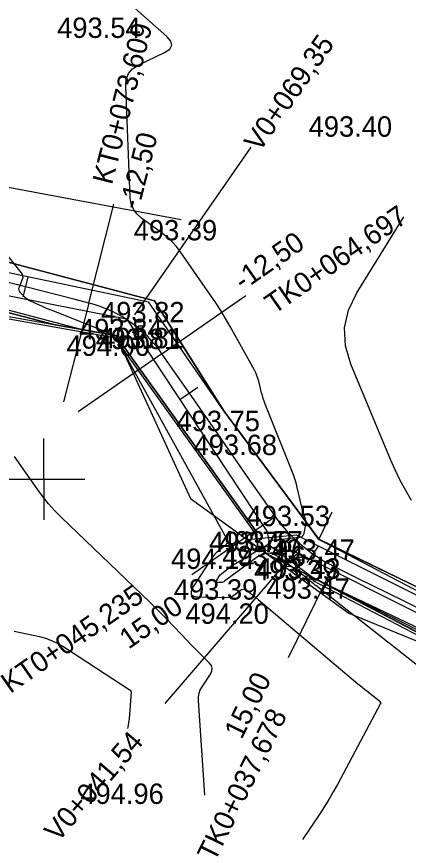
# Model space of a CAD drawing. Extents: x -636600 to -628587, y -1090963 to -1085869.
# Drawn here: x -629098.4 to -629060, y -1089333.5 to -1089252.1 of the extents above; entities that cross this region are included whole.
import ezdxf

# ---------------------------------------------------------------- set-up
doc = ezdxf.new("R2010")
doc.units = 0
for name, color, linetype in [('01_OBVOD PÚ', 7, 'Continuous'), ('01_PARCELY_NÁVRH_PC', 7, 'Continuous'), ('07_OCH_P A POPISY TI', 7, 'Continuous'), ('07_VODOVOD', 7, 'Continuous'), ('20', 7, 'Continuous'), ('23', 7, 'Continuous'), ('40', 7, 'Continuous'), ('52', 7, 'Continuous'), ('Ex_Major Contours', 7, 'Continuous'), ('Ex_Minor Contours', 7, 'Continuous'), ('HEKTOMETRY20', 7, 'Continuous'), ('HL_BODY', 7, 'Continuous'), ('koty_vše', 7, 'Continuous'), ('POLOMERY', 7, 'Continuous'), ('situace_osa', 7, 'Continuous'), ('situace_těleso', 7, 'Continuous'), ('situace_vozovka', 7, 'Continuous'), ('síť křížků', 7, 'Continuous'), ('VRCHOLY', 7, 'Continuous')]:
    doc.layers.add(name, color=color, linetype=linetype)

msp = doc.modelspace()

# ---------------------------------------------------------------- linework, layer by layer
at = {"layer": '01_OBVOD PÚ'}
msp.add_lwpolyline([(-629124.585, -1089274.487), (-629094.585, -1089282.287), (-629088.655, -1089283.337), (-629081.325, -1089299.317), (-629065.815, -1089310.587), (-629050.975, -1089316.657), (-629043.565, -1089320.077), (-629036.175, -1089329.257), (-629032.795, -1089328.017), (-629033.785, -1089320.707), (-629036.745, -1089319.347), (-629040.785, -1089317.497), (-629049.325, -1089312.807), (-629068.755, -1089303.327), (-629078.055, -1089290.717), (-629082.265, -1089284.067), (-629084.875, -1089279.947), (-629123.615, -1089269.707)], dxfattribs=at)
at = {"layer": '01_PARCELY_NÁVRH_PC'}
msp.add_lwpolyline([(-629124.585, -1089274.487), (-629123.615, -1089269.707), (-629084.875, -1089279.947), (-629078.055, -1089290.717), (-629068.755, -1089303.327), (-629049.325, -1089312.807), (-629040.785, -1089317.497), (-629036.745, -1089319.347), (-629033.785, -1089320.707), (-629032.795, -1089328.017), (-629034.275, -1089326.197), (-629035.865, -1089324.837), (-629038.385, -1089323.007), (-629043.565, -1089320.077), (-629050.975, -1089316.657), (-629073.783, -1089304.798), (-629074.736, -1089304.106), (-629074.865, -1089302.587), (-629088.655, -1089283.337), (-629094.585, -1089282.287)], close=True, dxfattribs=at)
at = {"layer": '07_OCH_P A POPISY TI'}
msp.add_line((-629075.743, -1089303.371), (-629072.074, -1089306.035), dxfattribs=at)
for points in [[(-629034.127, -1089322.051), (-629042.702, -1089317.087), (-629070.938, -1089302.913), (-629075.743, -1089303.371)], [(-629034.987, -1089325.019), (-629044.128, -1089319.728), (-629071.513, -1089305.982), (-629072.074, -1089306.035)]]:
    msp.add_lwpolyline(points, dxfattribs=at)
at = {"layer": '07_VODOVOD'}
msp.add_lwpolyline([(-629073.913, -1089304.703), (-629071.225, -1089304.447), (-629043.415, -1089318.407), (-629033.304, -1089324.26)], dxfattribs=at)
at = {"layer": '20'}
for q in [(-629067.443, -1089300.64), (-629043.115, -1089315.807)]:
    msp.add_line((-629068.755, -1089303.337), q, dxfattribs=at)
at = {"layer": '23'}
for p, q in [((-629082.235, -1089272.007), (-629117.725, -1089265.327)), ((-629125.065, -1089276.927), (-629088.655, -1089283.337)), ((-629124.886, -1089277.182), (-629088.782, -1089283.538)), ((-629088.782, -1089283.538), (-629075.044, -1089302.716)), ((-629088.655, -1089283.337), (-629074.865, -1089302.587)), ((-629074.865, -1089302.587), (-629075.044, -1089302.716)), ((-629075.044, -1089302.716), (-629074.635, -1089304.557)), ((-629074.705, -1089304.237), (-629073.515, -1089303.977)), ((-629073.445, -1089304.297), (-629073.515, -1089303.977)), ((-629074.635, -1089304.557), (-629073.445, -1089304.297)), ((-629069.245, -1089307.157), (-629069.357, -1089307.37)), ((-629069.245, -1089307.157), (-629045.225, -1089319.727)), ((-629069.357, -1089307.37), (-629045.337, -1089319.94))]:
    msp.add_line(p, q, dxfattribs=at)
at = {"layer": '40'}
for p, q in [((-629126.915, -1089271.327), (-629085.445, -1089280.047)), ((-629127.125, -1089273.937), (-629087.595, -1089281.707)), ((-629078.055, -1089290.717), (-629085.445, -1089280.047)), ((-629087.595, -1089281.707), (-629073.865, -1089302.527)), ((-629076.325, -1089293.067), (-629078.055, -1089290.717)), ((-629071.185, -1089300.037), (-629076.325, -1089293.067)), ((-629068.755, -1089303.337), (-629071.185, -1089300.037)), ((-629073.865, -1089302.527), (-629073.515, -1089303.977)), ((-629073.515, -1089303.977), (-629069.245, -1089307.157)), ((-629043.415, -1089316.637), (-629068.755, -1089303.337)), ((-629069.245, -1089307.157), (-629044.005, -1089319.177))]:
    msp.add_line(p, q, dxfattribs=at)
at = {"layer": '52'}
for p, q in [((-629086.455, -1089282.667), (-629085.955, -1089282.667)), ((-629070.705, -1089305.357), (-629070.205, -1089305.357))]:
    msp.add_line(p, q, dxfattribs=at)
for points in [[(-629086.455, -1089282.917), (-629085.955, -1089282.917), (-629085.955, -1089282.417), (-629086.455, -1089282.417)], [(-629070.705, -1089305.607), (-629070.205, -1089305.607), (-629070.205, -1089305.107), (-629070.705, -1089305.107)]]:
    msp.add_lwpolyline(points, close=True, dxfattribs=at)
at = {"layer": 'Ex_Major Contours'}
msp.add_lwpolyline([(-629098.603, -1089312.346), (-629096.139, -1089312.874), (-629095.534, -1089313.033), (-629094.95, -1089313.244), (-629094.389, -1089313.508), (-629093.849, -1089313.824), (-629087.336, -1089318.047), (-629087.313, -1089318.063), (-629087.291, -1089318.082), (-629087.271, -1089318.102), (-629087.253, -1089318.124), (-629087.182, -1089318.215), (-629087.167, -1089318.238), (-629087.156, -1089318.263), (-629087.151, -1089318.29), (-629087.151, -1089318.318), (-629087.349, -1089320.893), (-629087.395, -1089321.329), (-629087.467, -1089321.761), (-629087.498, -1089321.895)], dxfattribs=at)
at = {"layer": 'Ex_Minor Contours'}
for points in [[(-629054.475, -1089319.323), (-629069.058, -1089307.868), (-629069.111, -1089307.826), (-629069.164, -1089307.783), (-629069.216, -1089307.74), (-629069.268, -1089307.697), (-629069.475, -1089307.522), (-629069.527, -1089307.478), (-629069.58, -1089307.436), (-629069.633, -1089307.394), (-629069.686, -1089307.352), (-629072.677, -1089305.071), (-629073.194, -1089304.775), (-629073.713, -1089304.674), (-629074.233, -1089304.767), (-629074.754, -1089305.056), (-629077.992, -1089307.451), (-629078.071, -1089307.5), (-629078.153, -1089307.534), (-629078.241, -1089307.554), (-629078.333, -1089307.559), (-629078.711, -1089307.551), (-629078.787, -1089307.539), (-629078.827, -1089307.508), (-629078.83, -1089307.458), (-629078.797, -1089307.388), (-629078.545, -1089307), (-629078.483, -1089306.911), (-629078.414, -1089306.829), (-629078.339, -1089306.752), (-629078.258, -1089306.68), (-629077.644, -1089306.179), (-629077.511, -1089306.075), (-629077.375, -1089305.977), (-629077.236, -1089305.884), (-629077.092, -1089305.796), (-629073.718, -1089303.819), (-629073.712, -1089303.815), (-629073.705, -1089303.812), (-629073.691, -1089303.807), (-629073.688, -1089303.805), (-629073.686, -1089303.803), (-629073.684, -1089303.8), (-629073.683, -1089303.796), (-629073.653, -1089303.539), (-629073.643, -1089303.499), (-629073.623, -1089303.47), (-629073.593, -1089303.45), (-629073.554, -1089303.441), (-629070.647, -1089303.132), (-629070.485, -1089303.094), (-629070.358, -1089303.016), (-629070.266, -1089302.899), (-629070.209, -1089302.743), (-629070.05, -1089302.039), (-629070.022, -1089301.864), (-629070.017, -1089301.689), (-629070.035, -1089301.515), (-629070.076, -1089301.343), (-629070.323, -1089300.54), (-629070.38, -1089300.348), (-629070.433, -1089300.155), (-629070.482, -1089299.961), (-629070.527, -1089299.767), (-629070.867, -1089298.239), (-629070.945, -1089297.921), (-629071.034, -1089297.607), (-629071.137, -1089297.297), (-629071.252, -1089296.991), (-629074.008, -1089290.066), (-629074.112, -1089289.793), (-629074.205, -1089289.517), (-629074.289, -1089289.237), (-629074.363, -1089288.955), (-629074.641, -1089287.82), (-629074.72, -1089287.54), (-629074.816, -1089287.267), (-629074.931, -1089287.001), (-629075.064, -1089286.742), (-629077.444, -1089282.463), (-629077.897, -1089281.671), (-629078.37, -1089280.891), (-629078.862, -1089280.122), (-629079.374, -1089279.366), (-629082.331, -1089275.109), (-629082.713, -1089274.605), (-629083.133, -1089274.139), (-629083.591, -1089273.709), (-629084.087, -1089273.317), (-629086.147, -1089271.824), (-629086.601, -1089271.418), (-629086.933, -1089270.946), (-629087.142, -1089270.409), (-629087.23, -1089269.806), (-629087.683, -1089258.873), (-629087.628, -1089258.208), (-629087.405, -1089257.644), (-629087.012, -1089257.181), (-629086.451, -1089256.82), (-629083.868, -1089255.576), (-629083.37, -1089255.245), (-629083.168, -1089254.873), (-629083.262, -1089254.46), (-629083.652, -1089254.007), (-629087.648, -1089250.488)], [(-629059.665, -1089299.517), (-629060.245, -1089298.542), (-629060.784, -1089297.546), (-629061.281, -1089296.529), (-629061.737, -1089295.49), (-629065.612, -1089286.147), (-629066.143, -1089284.343), (-629066.225, -1089282.576), (-629065.859, -1089280.845), (-629065.043, -1089279.151), (-629060.417, -1089271.699)], [(-629100.61, -1089273.884), (-629097.924, -1089277.178), (-629097.827, -1089277.33), (-629097.779, -1089277.489), (-629097.778, -1089277.655), (-629097.826, -1089277.829), (-629098.136, -1089278.592), (-629098.175, -1089278.738), (-629098.17, -1089278.874), (-629098.12, -1089279.001), (-629098.025, -1089279.118), (-629097.559, -1089279.569), (-629097.438, -1089279.676), (-629097.31, -1089279.772), (-629097.174, -1089279.856), (-629097.031, -1089279.929), (-629096.235, -1089280.292)], [(-629096.235, -1089280.292), (-629095.792, -1089280.494), (-629095.536, -1089280.609), (-629095.279, -1089280.72), (-629095.019, -1089280.828), (-629094.759, -1089280.933), (-629088.855, -1089283.259), (-629088.763, -1089283.306), (-629088.686, -1089283.368), (-629088.624, -1089283.445), (-629088.577, -1089283.538), (-629088.346, -1089284.132), (-629088.345, -1089284.135), (-629088.345, -1089284.136), (-629088.346, -1089284.136), (-629088.349, -1089284.134), (-629088.359, -1089284.125), (-629088.362, -1089284.124), (-629088.363, -1089284.123), (-629088.363, -1089284.124), (-629088.361, -1089284.127), (-629077.811, -1089303.265), (-629077.738, -1089303.456), (-629077.735, -1089303.633), (-629077.804, -1089303.797), (-629077.944, -1089303.946), (-629078.644, -1089304.518), (-629078.813, -1089304.666), (-629078.968, -1089304.827), (-629079.111, -1089304.999), (-629079.24, -1089305.183), (-629081.093, -1089308.04), (-629081.282, -1089308.435), (-629081.263, -1089308.721), (-629081.037, -1089308.897), (-629080.605, -1089308.963), (-629077.78, -1089309.027), (-629077.59, -1089309.016), (-629077.41, -1089308.975), (-629077.24, -1089308.905), (-629077.079, -1089308.804), (-629076.437, -1089308.329), (-629076.29, -1089308.248), (-629076.143, -1089308.222), (-629075.997, -1089308.25), (-629075.852, -1089308.334), (-629075.27, -1089308.777), (-629075.125, -1089308.889), (-629074.982, -1089309.003), (-629074.84, -1089309.118), (-629074.7, -1089309.235), (-629064.93, -1089317.493), (-629064.717, -1089317.672), (-629064.502, -1089317.849), (-629064.286, -1089318.023), (-629064.068, -1089318.196), (-629062.792, -1089319.198), (-629062.775, -1089319.214), (-629062.759, -1089319.232), (-629062.746, -1089319.251), (-629062.736, -1089319.273), (-629062.699, -1089319.362), (-629062.692, -1089319.384), (-629062.691, -1089319.406), (-629062.694, -1089319.428), (-629062.703, -1089319.449), (-629066.938, -1089327.371), (-629067.344, -1089328.11), (-629067.768, -1089328.838), (-629068.21, -1089329.555), (-629068.669, -1089330.261), (-629070.356, -1089332.786)], [(-629079.919, -1089328.413), (-629080.552, -1089319.14), (-629080.548, -1089318.781), (-629080.487, -1089318.437), (-629080.369, -1089318.109), (-629080.194, -1089317.795), (-629079.377, -1089316.572), (-629079.231, -1089316.273), (-629079.201, -1089315.985), (-629079.288, -1089315.708), (-629079.491, -1089315.444), (-629080.57, -1089314.376), (-629080.836, -1089314.111), (-629081.099, -1089313.843), (-629081.361, -1089313.574), (-629081.621, -1089313.304), (-629083.616, -1089311.211), (-629084.037, -1089310.774), (-629084.463, -1089310.342), (-629084.893, -1089309.914), (-629085.328, -1089309.491), (-629093.973, -1089301.175), (-629094.62, -1089300.522), (-629095.233, -1089299.84), (-629095.811, -1089299.129), (-629096.356, -1089298.388), (-629098.59, -1089295.193)]]:
    msp.add_lwpolyline(points, dxfattribs=at)
at = {"layer": 'HEKTOMETRY20'}
for points in [[(-629097.74, -1089279.544), (-629097.245, -1089277.606)], [(-629082.266, -1089289.55), (-629080.625, -1089288.408)], [(-629069.912, -1089305.607), (-629068.76, -1089303.972)]]:
    msp.add_lwpolyline(points, dxfattribs=at)
at = {"layer": 'HL_BODY'}
for points in [[(-629091.299, -1089280.154), (-629093.77, -1089289.844)], [(-629084.13, -1089285.124), (-629092.336, -1089290.838)], [(-629073.009, -1089301.096), (-629081.215, -1089306.81)], [(-629067.342, -1089305.974), (-629071.771, -1089314.94)]]:
    msp.add_lwpolyline(points, dxfattribs=at)
at = {"layer": 'POLOMERY'}
for points in [[(-629091.299, -1089280.154), (-629088.829, -1089270.464)], [(-629084.13, -1089285.124), (-629075.923, -1089279.41)], [(-629073.009, -1089301.096), (-629081.215, -1089306.81)], [(-629067.342, -1089305.974), (-629071.771, -1089314.94)]]:
    msp.add_lwpolyline(points, dxfattribs=at)
at = {"layer": 'situace_osa'}
msp.add_lwpolyline([(-629055.975, -1089311.589), (-629060.458, -1089309.375), (-629064.941, -1089307.16), (-629067.342, -1089305.974), (-629067.662, -1089305.811), (-629067.979, -1089305.64), (-629068.292, -1089305.462), (-629068.6, -1089305.276), (-629068.903, -1089305.083), (-629069.202, -1089304.882), (-629069.336, -1089304.789), (-629069.496, -1089304.675), (-629069.785, -1089304.46), (-629070.069, -1089304.239), (-629070.347, -1089304.011), (-629070.62, -1089303.776), (-629070.887, -1089303.535), (-629071.148, -1089303.287), (-629071.403, -1089303.033), (-629071.652, -1089302.774), (-629071.895, -1089302.508), (-629072.131, -1089302.236), (-629072.36, -1089301.959), (-629072.583, -1089301.677), (-629072.799, -1089301.389), (-629072.873, -1089301.288), (-629073.009, -1089301.096), (-629075.731, -1089297.186), (-629078.588, -1089293.082), (-629081.445, -1089288.979), (-629084.13, -1089285.124), (-629084.305, -1089284.878), (-629084.315, -1089284.865), (-629084.506, -1089284.611), (-629084.704, -1089284.362), (-629084.909, -1089284.118), (-629085.119, -1089283.879), (-629085.336, -1089283.646), (-629085.558, -1089283.418), (-629085.786, -1089283.197), (-629086.02, -1089282.981), (-629086.259, -1089282.77), (-629086.504, -1089282.567), (-629086.753, -1089282.369), (-629087.008, -1089282.178), (-629087.267, -1089281.993), (-629087.531, -1089281.815), (-629087.799, -1089281.644), (-629087.979, -1089281.535), (-629088.072, -1089281.48), (-629088.348, -1089281.322), (-629088.629, -1089281.172), (-629088.913, -1089281.029), (-629089.201, -1089280.894), (-629089.492, -1089280.765), (-629089.787, -1089280.644), (-629090.084, -1089280.531), (-629090.384, -1089280.425), (-629090.687, -1089280.327), (-629090.992, -1089280.237), (-629091.299, -1089280.154), (-629092.648, -1089279.81), (-629097.492, -1089278.575), (-629102.337, -1089277.34)], dxfattribs=at)
at = {"layer": 'situace_těleso'}
msp.add_lwpolyline([(-629127.165, -1089273.627), (-629124.585, -1089274.487), (-629094.585, -1089282.287), (-629088.655, -1089283.337), (-629074.865, -1089302.587), (-629074.736, -1089304.106), (-629073.783, -1089304.798), (-629050.975, -1089316.657), (-629043.565, -1089320.077), (-629038.385, -1089323.007), (-629035.865, -1089324.837), (-629034.275, -1089326.197), (-629032.795, -1089328.017), (-629033.785, -1089320.707), (-629036.745, -1089319.347), (-629040.785, -1089317.497), (-629049.325, -1089312.807), (-629068.755, -1089303.327), (-629078.055, -1089290.717), (-629084.875, -1089279.947), (-629123.615, -1089269.707), (-629123.576, -1089269.496)], dxfattribs=at)
at = {"layer": 'situace_vozovka'}
for points in [[(-629033.785, -1089320.707), (-629036.745, -1089319.347), (-629040.785, -1089317.497), (-629049.325, -1089312.807), (-629068.755, -1089303.327), (-629078.055, -1089290.717), (-629084.875, -1089279.947), (-629123.615, -1089269.707), (-629125.347, -1089269.259)], [(-629126.206, -1089273.677), (-629091.697, -1089282.799), (-629088.655, -1089283.337), (-629074.865, -1089302.587), (-629074.736, -1089304.106), (-629073.783, -1089304.798), (-629050.975, -1089316.657), (-629043.565, -1089320.077), (-629038.385, -1089323.007), (-629035.865, -1089324.837), (-629034.275, -1089326.197), (-629032.795, -1089328.017)]]:
    msp.add_lwpolyline(points, dxfattribs=at)
at = {"layer": 'síť křížků'}
for p, q in [((-629095.695, -1089297.427), (-629095.695, -1089293.427)), ((-629099.695, -1089297.427), (-629091.695, -1089297.427)), ((-629095.695, -1089297.427), (-629095.695, -1089301.427))]:
    msp.add_line(p, q, dxfattribs=at)
at = {"layer": 'VRCHOLY'}
for points in [[(-629086.789, -1089281.304), (-629075.395, -1089264.867)], [(-629070.803, -1089304.264), (-629083.85, -1089319.423)]]:
    msp.add_lwpolyline(points, dxfattribs=at)

# ---------------------------------------------------------------- texts
at = {"layer": 'HL_BODY'}
for s, rotation, p in [('KT0+073,609', 75.69513, (-629089.036, -1089268.626)), ('TK0+064,697', 34.84789, (-629073.145, -1089281.315)), ('KT0+045,235', 34.84789, (-629098.997, -1089318.511)), ('TK0+037,678', 63.71196, (-629078.968, -1089335.059))]:
    msp.add_text(s, height=2, rotation=rotation, dxfattribs=at).set_placement(p)
at = {"layer": 'koty_vše'}
for s, p in [('493.54', (-629094.398, -1089254.147)), ('493.40', (-629069.755, -1089263.837)), ('493.39', (-629086.896, -1089274.007)), ('493.82', (-629090.098, -1089282.047)), ('493.84', (-629092.248, -1089283.707)), ('493.81', (-629090.622, -1089284.667)), ('493.81', (-629090.172, -1089284.587)), ('494.00', (-629093.482, -1089285.337)), ('493.75', (-629082.708, -1089292.717)), ('493.68', (-629081.034, -1089295.067)), ('493.53', (-629075.838, -1089302.037)), ('493.78', (-629079.518, -1089304.587)), ('493.57', (-629078.518, -1089304.527)), ('493.46', (-629078.224, -1089305.977)), ('493.47', (-629073.408, -1089305.337)), ('494.14', (-629083.242, -1089306.237)), ('493.39', (-629075.116, -1089307.357)), ('493.43', (-629074.808, -1089307.197)), ('493.39', (-629082.966, -1089309.247)), ('493.47', (-629073.898, -1089309.157)), ('494.20', (-629081.835, -1089311.617)), ('494.96', (-629092.131, -1089329.287))]:
    msp.add_text(s, height=2, dxfattribs=at).set_placement(p)
at = {"layer": 'POLOMERY'}
for s, rotation, p in [('-12,50', 75.69513, (-629086.406, -1089271.082)), ('-12,50', 34.84789, (-629076.209, -1089279)), ('15,00', 34.84789, (-629087.399, -1089314.162)), ('15,00', 63.71196, (-629076.327, -1089323.034))]:
    msp.add_text(s, height=2, rotation=rotation, dxfattribs=at).set_placement(p)
at = {"layer": 'VRCHOLY'}
for s, rotation, p in [('V0+069,35', 55.27151, (-629074.574, -1089265.437)), ('V0+041,54', 49.27993, (-629094.32, -1089333.12))]:
    msp.add_text(s, height=2, rotation=rotation, dxfattribs=at).set_placement(p)

doc.saveas('drawing.dxf')
